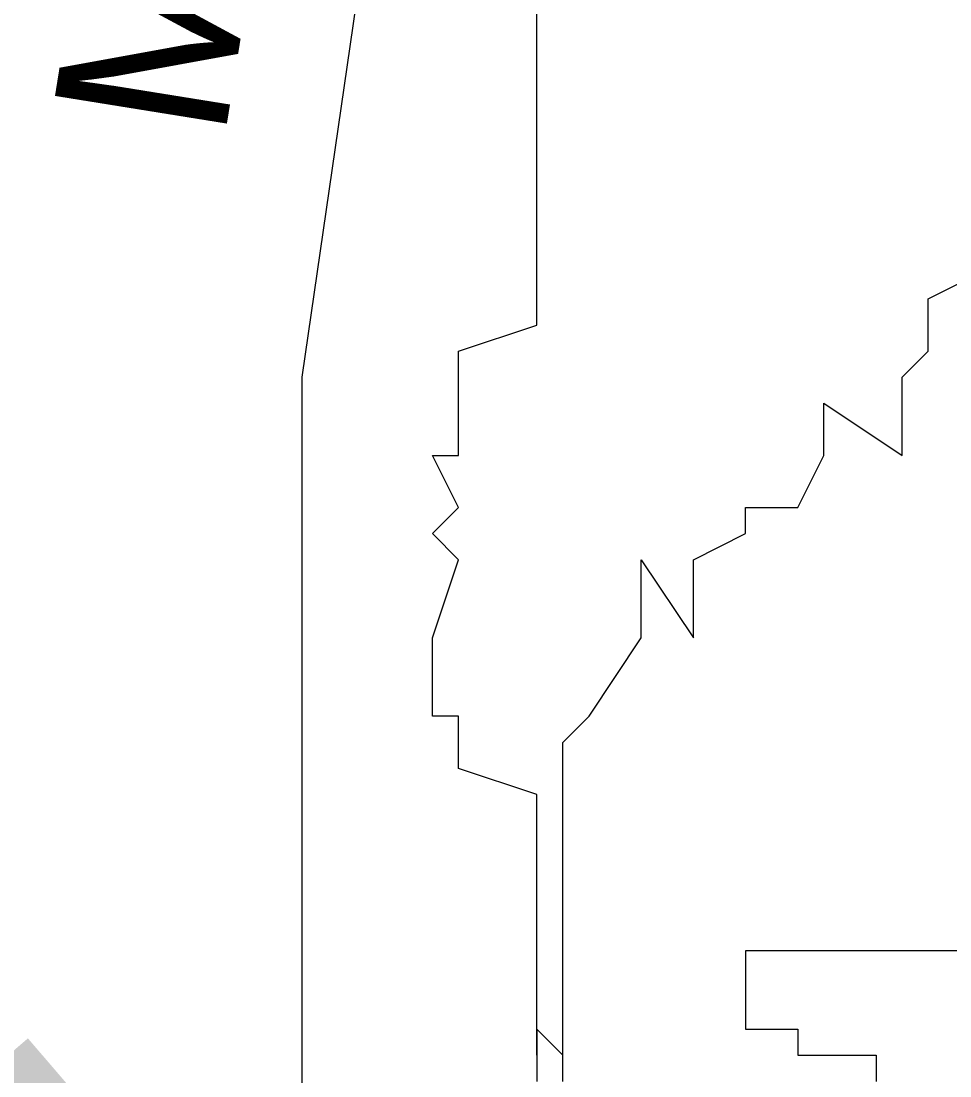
# Model space of a CAD drawing. Extents: x 1797809 to 2198143, y 249608 to 1237864.
# Drawn here: x 2196412.887 to 2196414.758, y 1237125.833 to 1237127.959 of the extents above; entities that cross this region are included whole.
import ezdxf

# ---------------------------------------------------------------- set-up
doc = ezdxf.new("R2010")
doc.units = 0
doc.layers.add('GSBWFILL', color=7, linetype='Continuous')

msp = doc.modelspace()

# ---------------------------------------------------------------- linework, layer by layer
at = {"layer": 'GSBWFILL'}
for points in [[(2196413.453, 1237125.4017), (2196413.453, 1237127.2411), (2196413.926, 1237130.4994)], [(2196413.453, 1237125.4017), (2196413.453, 1237127.2411), (2196413.926, 1237130.4994)], [(2196413.453, 1237125.4017), (2196413.453, 1237127.2411), (2196413.926, 1237130.4994)], [(2196413.926, 1237125.8747), (2196413.926, 1237125.9273), (2196413.926, 1237126.0324), (2196413.926, 1237126.0324), (2196413.926, 1237126.0849), (2196413.926, 1237126.0849), (2196413.926, 1237126.2951), (2196413.926, 1237126.4002), (2196413.926, 1237126.4002), (2196413.7683, 1237126.4528), (2196413.7683, 1237126.5053), (2196413.7683, 1237126.5579), (2196413.7158, 1237126.5579), (2196413.7158, 1237126.7156), (2196413.7158, 1237126.7156), (2196413.7683, 1237126.8732), (2196413.7158, 1237126.9258), (2196413.7683, 1237126.9783), (2196413.7158, 1237127.0834), (2196413.7158, 1237127.0834), (2196413.7158, 1237127.0834), (2196413.7683, 1237127.0834), (2196413.7683, 1237127.2411), (2196413.7683, 1237127.2411), (2196413.7683, 1237127.2936), (2196413.926, 1237127.3462), (2196413.926, 1237127.3987), (2196413.926, 1237127.4513), (2196413.926, 1237127.609), (2196413.926, 1237127.6615), (2196413.926, 1237127.7666), (2196413.926, 1237127.7666), (2196413.926, 1237127.8192), (2196413.926, 1237128.0294)], [(2196413.926, 1237125.8747), (2196413.926, 1237125.9273), (2196413.926, 1237126.0324), (2196413.926, 1237126.0324), (2196413.926, 1237126.0849), (2196413.926, 1237126.0849), (2196413.926, 1237126.2951), (2196413.926, 1237126.4002), (2196413.926, 1237126.4002), (2196413.7683, 1237126.4528), (2196413.7683, 1237126.5053), (2196413.7683, 1237126.5579), (2196413.7158, 1237126.5579), (2196413.7158, 1237126.7156), (2196413.7158, 1237126.7156), (2196413.7683, 1237126.8732), (2196413.7158, 1237126.9258), (2196413.7683, 1237126.9783), (2196413.7158, 1237127.0834), (2196413.7158, 1237127.0834), (2196413.7158, 1237127.0834), (2196413.7683, 1237127.0834), (2196413.7683, 1237127.2411), (2196413.7683, 1237127.2411), (2196413.7683, 1237127.2936), (2196413.926, 1237127.3462), (2196413.926, 1237127.3987), (2196413.926, 1237127.4513), (2196413.926, 1237127.609), (2196413.926, 1237127.6615), (2196413.926, 1237127.7666), (2196413.926, 1237127.7666), (2196413.926, 1237127.8192), (2196413.926, 1237128.0294)], [(2196413.926, 1237125.8747), (2196413.926, 1237125.9273), (2196413.926, 1237126.0324), (2196413.926, 1237126.0324), (2196413.926, 1237126.0849), (2196413.926, 1237126.0849), (2196413.926, 1237126.2951), (2196413.926, 1237126.4002), (2196413.926, 1237126.4002), (2196413.7683, 1237126.4528), (2196413.7683, 1237126.5053), (2196413.7683, 1237126.5579), (2196413.7158, 1237126.5579), (2196413.7158, 1237126.7156), (2196413.7158, 1237126.7156), (2196413.7683, 1237126.8732), (2196413.7158, 1237126.9258), (2196413.7683, 1237126.9783), (2196413.7158, 1237127.0834), (2196413.7158, 1237127.0834), (2196413.7158, 1237127.0834), (2196413.7683, 1237127.0834), (2196413.7683, 1237127.2411), (2196413.7683, 1237127.2411), (2196413.7683, 1237127.2936), (2196413.926, 1237127.3462), (2196413.926, 1237127.3987), (2196413.926, 1237127.4513), (2196413.926, 1237127.609), (2196413.926, 1237127.6615), (2196413.926, 1237127.7666), (2196413.926, 1237127.7666), (2196413.926, 1237127.8192), (2196413.926, 1237128.0294)], [(2196413.9785, 1237125.8747), (2196413.9785, 1237125.9273), (2196413.9785, 1237126.0324), (2196413.9785, 1237126.0324), (2196413.9785, 1237126.2426), (2196413.9785, 1237126.2951), (2196413.9785, 1237126.4002), (2196413.9785, 1237126.4002), (2196413.9785, 1237126.4528), (2196413.9785, 1237126.5053), (2196414.0311, 1237126.5579), (2196414.1362, 1237126.7156), (2196414.1362, 1237126.8732), (2196414.2413, 1237126.7156), (2196414.2413, 1237126.8732), (2196414.3464, 1237126.9258), (2196414.3464, 1237126.9783), (2196414.4515, 1237126.9783), (2196414.504, 1237127.0834), (2196414.504, 1237127.1885), (2196414.6617, 1237127.0834), (2196414.6617, 1237127.2411), (2196414.7143, 1237127.2936), (2196414.7143, 1237127.3462), (2196414.7143, 1237127.3987), (2196414.8194, 1237127.4513)], [(2196413.9785, 1237125.8747), (2196413.9785, 1237125.9273), (2196413.9785, 1237126.0324), (2196413.9785, 1237126.0324), (2196413.9785, 1237126.2426), (2196413.9785, 1237126.2951), (2196413.9785, 1237126.4002), (2196413.9785, 1237126.4002), (2196413.9785, 1237126.4528), (2196413.9785, 1237126.5053), (2196414.0311, 1237126.5579), (2196414.1362, 1237126.7156), (2196414.1362, 1237126.8732), (2196414.2413, 1237126.7156), (2196414.2413, 1237126.8732), (2196414.3464, 1237126.9258), (2196414.3464, 1237126.9783), (2196414.4515, 1237126.9783), (2196414.504, 1237127.0834), (2196414.504, 1237127.1885), (2196414.6617, 1237127.0834), (2196414.6617, 1237127.2411), (2196414.7143, 1237127.2936), (2196414.7143, 1237127.3462), (2196414.7143, 1237127.3987), (2196414.8194, 1237127.4513)], [(2196413.9785, 1237125.8747), (2196413.9785, 1237125.9273), (2196413.9785, 1237126.0324), (2196413.9785, 1237126.0324), (2196413.9785, 1237126.2426), (2196413.9785, 1237126.2951), (2196413.9785, 1237126.4002), (2196413.9785, 1237126.4002), (2196413.9785, 1237126.4528), (2196413.9785, 1237126.5053), (2196414.0311, 1237126.5579), (2196414.1362, 1237126.7156), (2196414.1362, 1237126.8732), (2196414.2413, 1237126.7156), (2196414.2413, 1237126.8732), (2196414.3464, 1237126.9258), (2196414.3464, 1237126.9783), (2196414.4515, 1237126.9783), (2196414.504, 1237127.0834), (2196414.504, 1237127.1885), (2196414.6617, 1237127.0834), (2196414.6617, 1237127.2411), (2196414.7143, 1237127.2936), (2196414.7143, 1237127.3462), (2196414.7143, 1237127.3987), (2196414.8194, 1237127.4513)], [(2196417.0266, 1237126.0849), (2196414.3464, 1237126.0849), (2196414.3464, 1237126.0324), (2196414.3464, 1237126.0324)], [(2196417.0266, 1237126.0849), (2196414.3464, 1237126.0849), (2196414.3464, 1237126.0324), (2196414.3464, 1237126.0324)], [(2196417.0266, 1237126.0849), (2196414.3464, 1237126.0849), (2196414.3464, 1237126.0324), (2196414.3464, 1237126.0324)], [(2196414.3464, 1237126.0324), (2196414.3464, 1237125.9798), (2196414.3464, 1237125.9798), (2196414.3464, 1237125.9273), (2196414.3464, 1237125.9273), (2196414.4515, 1237125.9273), (2196414.4515, 1237125.9273), (2196414.4515, 1237125.8747), (2196414.504, 1237125.8747), (2196414.504, 1237125.8747), (2196414.504, 1237125.8747), (2196414.6092, 1237125.8747), (2196414.6092, 1237125.8747), (2196414.6092, 1237125.8747), (2196414.6092, 1237125.8222)], [(2196414.3464, 1237126.0324), (2196414.3464, 1237125.9798), (2196414.3464, 1237125.9798), (2196414.3464, 1237125.9273), (2196414.3464, 1237125.9273), (2196414.4515, 1237125.9273), (2196414.4515, 1237125.9273), (2196414.4515, 1237125.8747), (2196414.504, 1237125.8747), (2196414.504, 1237125.8747), (2196414.504, 1237125.8747), (2196414.6092, 1237125.8747), (2196414.6092, 1237125.8747), (2196414.6092, 1237125.8747), (2196414.6092, 1237125.8222)], [(2196414.3464, 1237126.0324), (2196414.3464, 1237125.9798), (2196414.3464, 1237125.9798), (2196414.3464, 1237125.9273), (2196414.3464, 1237125.9273), (2196414.4515, 1237125.9273), (2196414.4515, 1237125.9273), (2196414.4515, 1237125.8747), (2196414.504, 1237125.8747), (2196414.504, 1237125.8747), (2196414.504, 1237125.8747), (2196414.6092, 1237125.8747), (2196414.6092, 1237125.8747), (2196414.6092, 1237125.8747), (2196414.6092, 1237125.8222)], [(2196413.9785, 1237125.8222), (2196413.9785, 1237125.8747), (2196413.9785, 1237125.8747), (2196413.9785, 1237125.8747), (2196413.9785, 1237125.8747), (2196413.9785, 1237125.8747), (2196413.9785, 1237125.8747), (2196413.9785, 1237125.8747), (2196413.926, 1237125.9273)], [(2196413.926, 1237125.9273), (2196413.926, 1237125.9273), (2196413.926, 1237125.8747), (2196413.926, 1237125.8747), (2196413.926, 1237125.8747), (2196413.926, 1237125.8747), (2196413.926, 1237125.8747), (2196413.926, 1237125.8747), (2196413.926, 1237125.8222)], [(2196413.9785, 1237125.8222), (2196413.9785, 1237125.8747), (2196413.9785, 1237125.8747), (2196413.9785, 1237125.8747), (2196413.9785, 1237125.8747), (2196413.9785, 1237125.8747), (2196413.9785, 1237125.8747), (2196413.9785, 1237125.8747), (2196413.926, 1237125.9273)], [(2196413.926, 1237125.9273), (2196413.926, 1237125.9273), (2196413.926, 1237125.8747), (2196413.926, 1237125.8747), (2196413.926, 1237125.8747), (2196413.926, 1237125.8747), (2196413.926, 1237125.8747), (2196413.926, 1237125.8747), (2196413.926, 1237125.8222)], [(2196413.9785, 1237125.8222), (2196413.9785, 1237125.8747), (2196413.9785, 1237125.8747), (2196413.9785, 1237125.8747), (2196413.9785, 1237125.8747), (2196413.9785, 1237125.8747), (2196413.9785, 1237125.8747), (2196413.9785, 1237125.8747), (2196413.926, 1237125.9273)], [(2196413.926, 1237125.9273), (2196413.926, 1237125.9273), (2196413.926, 1237125.8747), (2196413.926, 1237125.8747), (2196413.926, 1237125.8747), (2196413.926, 1237125.8747), (2196413.926, 1237125.8747), (2196413.926, 1237125.8747), (2196413.926, 1237125.8222)], [(2196413.9785, 1237125.8747), (2196413.9785, 1237125.8747)], [(2196413.9785, 1237125.8747), (2196413.9785, 1237125.8747)], [(2196413.9785, 1237125.8747), (2196413.9785, 1237125.8747)]]:
    msp.add_lwpolyline(points, dxfattribs=at)
for radius in [4.5988, 4.5988, 4.5988, 4.4778, 4.4778, 4.4778, 3.5557, 3.5557, 3.5557, 3.4444, 3.4444, 3.4444]:
    msp.add_circle((2196415.2433, 1237128.0451), radius, dxfattribs=at)

# ---------------------------------------------------------------- texts
for s, height, rotation, p in [('MISSISSIPPI', 0.350947, 80.8531, (2196413.2953, 1237127.7141)), ('MISSISSIPPI', 0.350947, 80.8531, (2196413.2953, 1237127.7141)), ('MISSISSIPPI', 0.350947, 80.8531, (2196413.2953, 1237127.7141)), ('E', 1.1701, 302.3539, (2196411.5611, 1237125.7171)), ('E', 1.1701, 302.3539, (2196411.5611, 1237125.7171)), ('E', 1.1701, 302.3539, (2196411.5611, 1237125.7171)), ('N', 1.1701, 310.6423, (2196411.929, 1237125.2441)), ('N', 1.1701, 310.6423, (2196411.929, 1237125.2441)), ('N', 1.1701, 310.6423, (2196411.929, 1237125.2441))]:
    msp.add_text(s, height=height, rotation=rotation, dxfattribs=at).set_placement(p)

doc.saveas('drawing.dxf')
